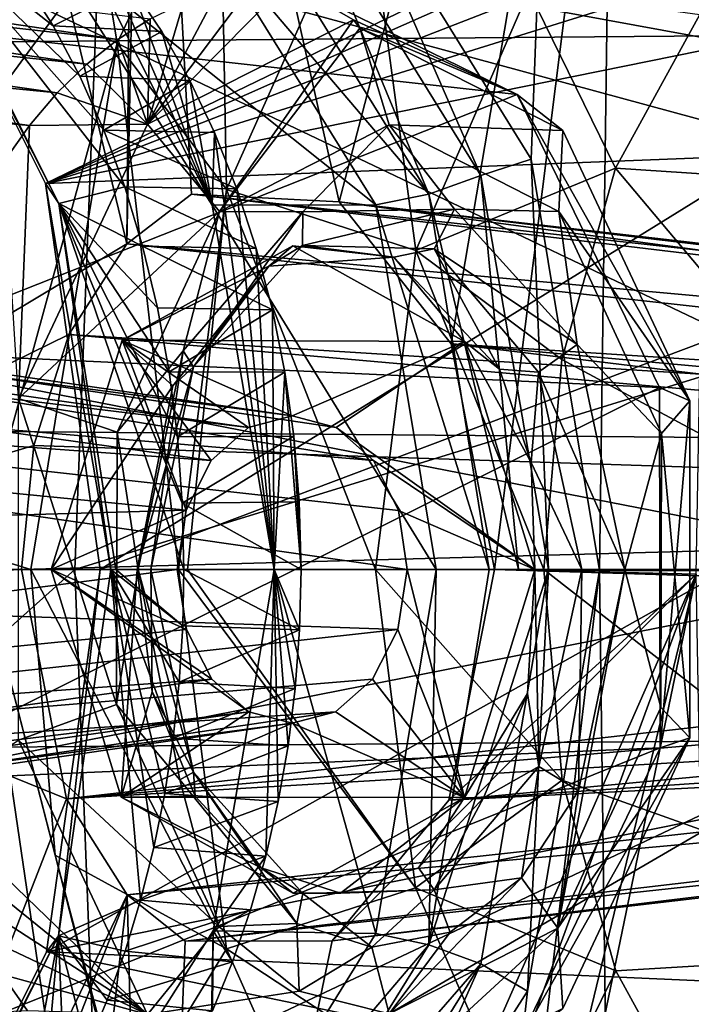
# Model space of a CAD drawing. Header units: metres. Extents: x -150 to 307, y -550 to 84.
# Tile 1031 of 1056: x 241.1 to 242.97, y -1.21 to 1.53. Entities that reach past the tile are written whole.
import ezdxf

# ---------------------------------------------------------------- set-up
doc = ezdxf.new("R2010")
doc.units = ezdxf.units.M
doc.layers.add('solid_26006363', color=7, linetype='CONTINUOUS')

msp = doc.modelspace()

# ---------------------------------------------------------------- linework, layer by layer
at = {"layer": 'solid_26006363'}
for points in [[(229.17627, 9.082661, 939.973816), (245.857986, 10.989752, 949.544861), (246.654556, 0, 950.254578)], [(242.525116, 1.140274, 918.46875), (241.98526, 2.013156, 917.808411), (242.845901, 9.634338, 919.145142)], [(242.715424, -0.003011, 918.702026), (242.525116, 1.140274, 918.46875), (242.845901, 9.634338, 919.145142)], [(243.8936, -0.00284, 920.188049), (242.715424, -0.003011, 918.702026), (242.845901, 9.634338, 919.145142)], [(243.8936, -0.00284, 920.188049), (242.845901, 9.634338, 919.145142), (244.113831, 9.174482, 920.712769)], [(229.17627, 9.082661, 939.973816), (246.654556, 0, 950.254578), (229.99118, 0.000344, 940.69989)], [(241.451904, 3.433295, 927.707947), (241.991821, 1.021286, 928.399475), (243.077316, 5.183672, 929.933411)], [(241.991821, 1.021286, 928.399475), (242.302948, 0.627132, 928.815979), (243.077316, 5.183672, 929.933411)], [(242.302948, 0.627132, 928.815979), (242.423004, 0, 928.977112), (243.077316, 5.183672, 929.933411)], [(242.423004, 0, 928.977112), (242.983261, -0.013152, 929.737183), (243.077316, 5.183672, 929.933411)], [(241.374619, 1.462342, 925.102051), (240.985474, 0.044687, 924.59082), (240.962799, 3.939103, 924.606018)], [(241.659683, 2.068475, 925.47998), (241.374619, 1.462342, 925.102051), (240.962799, 3.939103, 924.606018)], [(241.451904, 3.433295, 927.707947), (241.401611, 0.904545, 927.611633), (241.581299, 1.043185, 927.851257)], [(241.42244, 3.402595, 927.668396), (241.401611, 0.904545, 927.611633), (241.451904, 3.433295, 927.707947)], [(241.451904, 3.433295, 927.707947), (241.581299, 1.043185, 927.851257), (241.991821, 1.021286, 928.399475)], [(241.42244, 3.402595, 927.668396), (240.861908, 3.144732, 926.923035), (241.401611, 0.904545, 927.611633)], [(240.861908, 3.144732, 926.923035), (239.79715, -0.056105, 925.506165), (241.401611, 0.904545, 927.611633)], [(241.322906, 1.705597, 949.742065), (238.466934, 2.499867, 948.045959), (238.362244, -0.000021, 948.000122)], [(243.518784, 2.207097, 923.461182), (240.738708, 1.944228, 919.576538), (241.175018, 1.072313, 920.170288)], [(243.47435, 2.091587, 923.396667), (243.518784, 2.207097, 923.461182), (241.175018, 1.072313, 920.170288)], [(243.418655, 1.944252, 923.315918), (243.47435, 2.091587, 923.396667), (241.175018, 1.072313, 920.170288)], [(241.678726, 1.055938, 925.287659), (241.374619, 1.462342, 925.102051), (241.659683, 2.068475, 925.47998)], [(242.064499, 1.923281, 925.827698), (241.678726, 1.055938, 925.287659), (241.659683, 2.068475, 925.47998)], [(242.385452, 1.095353, 918.372803), (241.883041, 1.905965, 917.744141), (241.98526, 2.013156, 917.808411)], [(242.385452, 1.095353, 918.372803), (241.98526, 2.013156, 917.808411), (242.525116, 1.140274, 918.46875)], [(51.326496, 1.972128, 672.819702), (286.751587, 0, -98.190849), (51.055336, 0, 672.736816)], [(51.326496, 1.972128, 672.819702), (287.022736, 1.972128, -98.107941), (286.751587, 0, -98.190849)], [(64.172447, 1.972128, 676.747131), (64.443604, 0, 676.830017), (299.873505, 1.954857, -94.17907)], [(240.305222, 1.972128, -251.243607), (237.419113, 0, -253.167572), (244.442719, 0, -247.375839)], [(240.305222, 1.972128, -251.243607), (244.442719, 0, -247.375839), (251.083588, 0, -241.148941)], [(240.305222, 1.972128, -251.243607), (251.083588, 0, -241.148941), (252.829651, 1.972128, -239.78096)], [(64.443604, 0, 676.830017), (300.139832, 0, -94.097641), (299.873505, 1.954857, -94.17907)], [(233.68869, 1.954857, -272.505981), (243.701553, 0, -265.97229), (227.565887, 0, -276.501038)], [(233.68869, 1.954857, -272.505981), (248.774567, 1.954857, -261.676666), (243.701553, 0, -265.97229)], [(241.212112, 1.016648, 919.843323), (241.175018, 1.072313, 920.170288), (240.738708, 1.944228, 919.576538)], [(240.81398, 1.810839, 919.295715), (241.212112, 1.016648, 919.843323), (240.738708, 1.944228, 919.576538)], [(243.351395, 1.752744, 923.218445), (243.418655, 1.944252, 923.315918), (241.175018, 1.072313, 920.170288)], [(242.204193, 0.886059, 925.325989), (241.678726, 1.055938, 925.287659), (242.064499, 1.923281, 925.827698)], [(242.204193, 0.886059, 925.325989), (242.064499, 1.923281, 925.827698), (242.518463, 1.608229, 925.794678)], [(241.765594, 1.810033, 917.769836), (241.883041, 1.905965, 917.744141), (242.240891, 1.042903, 918.375122)], [(242.240891, 1.042903, 918.375122), (241.883041, 1.905965, 917.744141), (242.385452, 1.095353, 918.372803)], [(241.226395, 1.834785, 918.458191), (241.168533, 1.752032, 918.385925), (241.638107, 1.012098, 918.960632)], [(241.323837, 1.733042, 918.577332), (241.226395, 1.834785, 918.458191), (241.638107, 1.012098, 918.960632)], [(238.957504, 1.745699, 918.053101), (239.061722, 1.815893, 918.180237), (241.37616, 1.473428, 915.544189)], [(239.061722, 1.815893, 918.180237), (241.466064, 1.53041, 915.645386), (241.37616, 1.473428, 915.544189)], [(240.81398, 1.810839, 919.295715), (241.114975, 1.639615, 919.016541), (241.196579, 1.510636, 919.132385)], [(240.81398, 1.810839, 919.295715), (241.196579, 1.510636, 919.132385), (241.270844, 1.370756, 919.237915)], [(240.81398, 1.810839, 919.295715), (241.270844, 1.370756, 919.237915), (241.337265, 1.221172, 919.332458)], [(240.81398, 1.810839, 919.295715), (241.337265, 1.221172, 919.332458), (241.395462, 1.063351, 919.415283)], [(240.81398, 1.810839, 919.295715), (241.395462, 1.063351, 919.415283), (241.212112, 1.016648, 919.843323)], [(244.22966, 0.915366, 951.345947), (244.411346, 1.82926, 951.432861), (241.322906, 1.705597, 949.742065)], [(241.765594, 1.810033, 917.769836), (242.240891, 1.042903, 918.375122), (241.626617, 1.766159, 917.872864)], [(241.168533, 1.752032, 918.385925), (241.626617, 1.766159, 917.872864), (242.092926, 1.013309, 918.470398)], [(241.638107, 1.012098, 918.960632), (241.168533, 1.752032, 918.385925), (242.092926, 1.013309, 918.470398)], [(243.273407, 1.498076, 923.105286), (243.351395, 1.752744, 923.218445), (241.175018, 1.072313, 920.170288)], [(242.240891, 1.042903, 918.375122), (242.092926, 1.013309, 918.470398), (241.626617, 1.766159, 917.872864)], [(238.857513, 1.660904, 917.931213), (238.957504, 1.745699, 918.053101), (241.290039, 1.404873, 915.447388)], [(238.957504, 1.745699, 918.053101), (241.37616, 1.473428, 915.544189), (241.290039, 1.404873, 915.447388)], [(241.41423, 1.620155, 918.687927), (241.323837, 1.733042, 918.577332), (241.638107, 1.012098, 918.960632)], [(241.322906, 1.705597, 949.742065), (238.362244, -0.000021, 948.000122), (240.07283, -0.000017, 949.026123)], [(241.322906, 1.705597, 949.742065), (240.07283, -0.000017, 949.026123), (241.256699, -0.000015, 949.713501)], [(244.22966, 0.915366, 951.345947), (241.322906, 1.705597, 949.742065), (241.256699, -0.000015, 949.713501)], [(238.762878, 1.56259, 917.815979), (238.857513, 1.660904, 917.931213), (241.20816, 1.32504, 915.355286)], [(238.857513, 1.660904, 917.931213), (241.290039, 1.404873, 915.447388), (241.20816, 1.32504, 915.355286)], [(242.486328, 1.320333, 916.794739), (241.848557, 1.632109, 916.075867), (240.233047, 1.570291, 919.612183)], [(241.196579, 1.510636, 919.132385), (241.114975, 1.639615, 919.016541), (241.41423, 1.620155, 918.687927)], [(241.196579, 1.510636, 919.132385), (241.41423, 1.620155, 918.687927), (241.498718, 1.494957, 918.791382)], [(241.498718, 1.494957, 918.791382), (241.41423, 1.620155, 918.687927), (241.638107, 1.012098, 918.960632)], [(241.458481, 1.237443, 915.229248), (241.751068, 1.62605, 915.966309), (241.848557, 1.632109, 916.075867)], [(242.030884, 1.527505, 915.925842), (241.458481, 1.237443, 915.229248), (241.848557, 1.632109, 916.075867)], [(241.458481, 1.237443, 915.229248), (241.654327, 1.607009, 915.857422), (241.751068, 1.62605, 915.966309)], [(242.486328, 1.320333, 916.794739), (242.030884, 1.527505, 915.925842), (241.848557, 1.632109, 916.075867)], [(241.458481, 1.237443, 915.229248), (241.559052, 1.575081, 915.750122), (241.654327, 1.607009, 915.857422)], [(242.204193, 0.886059, 925.325989), (242.518463, 1.608229, 925.794678), (242.759613, 1.115042, 925.251953)], [(242.518463, 1.608229, 925.794678), (242.994003, 1.54244, 925.609619), (242.759613, 1.115042, 925.251953)], [(238.674469, 1.451455, 917.708313), (238.762878, 1.56259, 917.815979), (241.130905, 1.234051, 915.268372)], [(238.762878, 1.56259, 917.815979), (241.20816, 1.32504, 915.355286), (241.130905, 1.234051, 915.268372)], [(242.486328, 1.320333, 916.794739), (240.233047, 1.570291, 919.612183), (240.682434, 0.606291, 920.163818)], [(241.458481, 1.237443, 915.229248), (241.466064, 1.53041, 915.645386), (241.559052, 1.575081, 915.750122)], [(242.759613, 1.115042, 925.251953), (242.994003, 1.54244, 925.609619), (243.901184, 1.040309, 924.287354)], [(241.270844, 1.370756, 919.237915), (241.196579, 1.510636, 919.132385), (241.498718, 1.494957, 918.791382)], [(241.458481, 1.237443, 915.229248), (241.37616, 1.473428, 915.544189), (241.466064, 1.53041, 915.645386)], [(242.030884, 1.527505, 915.925842), (241.659088, 0.994894, 915.272339), (241.458481, 1.237443, 915.229248)], [(242.048798, 1.504244, 915.911072), (241.659088, 0.994894, 915.272339), (242.030884, 1.527505, 915.925842)], [(242.486328, 1.320333, 916.794739), (242.048798, 1.504244, 915.911072), (242.030884, 1.527505, 915.925842)], [(243.188782, 1.151787, 922.982422), (243.273407, 1.498076, 923.105286), (241.175018, 1.072313, 920.170288)], [(241.270844, 1.370756, 919.237915), (241.498718, 1.494957, 918.791382), (241.576096, 1.359142, 918.886108)], [(241.576096, 1.359142, 918.886108), (241.498718, 1.494957, 918.791382), (241.638107, 1.012098, 918.960632)], [(242.048798, 1.504244, 915.911072), (242.130219, 1.235644, 915.844177), (241.659088, 0.994894, 915.272339)], [(242.613388, 1.220395, 916.598022), (242.130219, 1.235644, 915.844177), (242.048798, 1.504244, 915.911072)], [(242.613388, 1.220395, 916.598022), (242.048798, 1.504244, 915.911072), (242.486328, 1.320333, 916.794739)], [(238.674469, 1.451455, 917.708313), (241.130905, 1.234051, 915.268372), (241.059113, 1.132644, 915.187805)], [(241.374619, 1.462342, 925.102051), (241.134857, -0.000001, 924.784424), (240.985474, 0.044687, 924.59082)], [(241.545242, 0, 925.098206), (241.134857, -0.000001, 924.784424), (241.374619, 1.462342, 925.102051)], [(241.458481, 1.237443, 915.229248), (241.290039, 1.404873, 915.447388), (241.37616, 1.473428, 915.544189)], [(241.678726, 1.055938, 925.287659), (241.545242, 0, 925.098206), (241.374619, 1.462342, 925.102051)], [(241.458481, 1.237443, 915.229248), (241.20816, 1.32504, 915.355286), (241.290039, 1.404873, 915.447388)], [(241.337265, 1.221172, 919.332458), (241.270844, 1.370756, 919.237915), (241.576096, 1.359142, 918.886108)], [(241.337265, 1.221172, 919.332458), (241.576096, 1.359142, 918.886108), (241.645187, 1.214309, 918.970764)], [(241.645187, 1.214309, 918.970764), (241.576096, 1.359142, 918.886108), (241.638107, 1.012098, 918.960632)], [(242.881927, 0.505389, 917.241333), (242.486328, 1.320333, 916.794739), (240.682434, 0.606291, 920.163818)], [(241.458481, 1.237443, 915.229248), (241.130905, 1.234051, 915.268372), (241.20816, 1.32504, 915.355286)], [(242.965805, 0.468556, 917.027405), (242.486328, 1.320333, 916.794739), (242.881927, 0.505389, 917.241333)], [(242.965805, 0.468556, 917.027405), (242.613388, 1.220395, 916.598022), (242.486328, 1.320333, 916.794739)], [(241.100327, 0.474639, 914.795227), (241.059113, 1.132644, 915.187805), (241.130905, 1.234051, 915.268372)], [(241.458481, 1.237443, 915.229248), (241.659088, 0.994894, 915.272339), (241.100327, 0.474639, 914.795227)], [(241.458481, 1.237443, 915.229248), (241.100327, 0.474639, 914.795227), (241.130905, 1.234051, 915.268372)], [(241.890244, 0.993624, 915.551514), (241.659088, 0.994894, 915.272339), (242.130219, 1.235644, 915.844177)], [(242.312057, 1.001331, 916.063721), (241.890244, 0.993624, 915.551514), (242.130219, 1.235644, 915.844177)], [(242.312057, 1.001331, 916.063721), (242.130219, 1.235644, 915.844177), (242.601776, 0.994781, 916.417542)], [(242.613388, 1.220395, 916.598022), (242.601776, 0.994781, 916.417542), (242.130219, 1.235644, 915.844177)], [(241.337265, 1.221172, 919.332458), (241.645187, 1.214309, 918.970764), (241.707047, 1.058099, 919.046631)], [(241.395462, 1.063351, 919.415283), (241.337265, 1.221172, 919.332458), (241.707047, 1.058099, 919.046631)], [(241.645187, 1.214309, 918.970764), (241.638107, 1.012098, 918.960632), (241.811234, -0.000002, 919.172913)], [(241.707047, 1.058099, 919.046631), (241.645187, 1.214309, 918.970764), (241.811234, -0.000002, 919.172913)], [(242.965805, 0.468556, 917.027405), (242.601776, 0.994781, 916.417542), (242.613388, 1.220395, 916.598022)], [(241.739075, 0.394604, 915.949707), (236.319458, 1.159171, 921.137085), (236.184906, 1.066337, 920.97229)], [(241.861053, 0.426948, 916.05835), (236.803543, 1.160502, 921.729919), (236.319458, 1.159171, 921.137085)], [(241.739075, 0.394604, 915.949707), (241.861053, 0.426948, 916.05835), (236.319458, 1.159171, 921.137085)], [(242.086639, 0.30231, 916.259338), (237.190872, 0.716634, 922.205444), (236.803543, 1.160502, 921.729919)], [(241.983032, 0.394581, 916.167053), (242.086639, 0.30231, 916.259338), (236.803543, 1.160502, 921.729919)], [(241.861053, 0.426948, 916.05835), (241.983032, 0.394581, 916.167053), (236.803543, 1.160502, 921.729919)], [(243.188782, 1.151787, 922.982422), (241.175018, 1.072313, 920.170288), (241.326965, 0, 920.375916)], [(243.110168, 0.67237, 922.868164), (243.188782, 1.151787, 922.982422), (241.326965, 0, 920.375916)], [(242.385452, 1.095353, 918.372803), (242.525116, 1.140274, 918.46875), (242.573441, 0.000019, 918.603943)], [(242.573441, 0.000019, 918.603943), (242.525116, 1.140274, 918.46875), (242.715424, -0.003011, 918.702026)], [(242.204193, 0.886059, 925.325989), (242.759613, 1.115042, 925.251953), (242.610718, 0.583092, 925.025146)], [(242.240891, 1.042903, 918.375122), (242.385452, 1.095353, 918.372803), (242.490311, 0.000023, 918.589478)], [(242.385452, 1.095353, 918.372803), (242.573441, 0.000019, 918.603943), (242.490311, 0.000023, 918.589478)], [(242.610718, 0.583092, 925.025146), (242.759613, 1.115042, 925.251953), (243.697296, 0, 924.01709)], [(242.759613, 1.115042, 925.251953), (243.901184, 1.040309, 924.287354), (243.697296, 0, 924.01709)], [(241.356415, -0.000001, 920.043823), (241.326965, 0, 920.375916), (241.175018, 1.072313, 920.170288)], [(241.212112, 1.016648, 919.843323), (241.356415, -0.000001, 920.043823), (241.175018, 1.072313, 920.170288)], [(241.635452, 0.302349, 915.857361), (236.184906, 1.066337, 920.97229), (235.934464, 0.717813, 920.66626)], [(241.635452, 0.302349, 915.857361), (241.739075, 0.394604, 915.949707), (236.184906, 1.066337, 920.97229)], [(241.212112, 1.016648, 919.843323), (241.395462, 1.063351, 919.415283), (241.445206, 0.898286, 919.486145)], [(241.395462, 1.063351, 919.415283), (241.707047, 1.058099, 919.046631), (241.761246, 0.892294, 919.113037)], [(241.445206, 0.898286, 919.486145), (241.395462, 1.063351, 919.415283), (241.761246, 0.892294, 919.113037)], [(247.022873, 0.391745, 922.706543), (241.581299, 1.043185, 927.851257), (241.401611, 0.904545, 927.611633)], [(241.678726, 1.055938, 925.287659), (241.570145, 0, 925.108093), (241.545242, 0, 925.098206)], [(241.678726, 1.055938, 925.287659), (242.092697, 0, 925.160034), (241.570145, 0, 925.108093)], [(247.150192, 0.427581, 922.820007), (241.991821, 1.021286, 928.399475), (241.581299, 1.043185, 927.851257)], [(247.022873, 0.391745, 922.706543), (247.150192, 0.427581, 922.820007), (241.581299, 1.043185, 927.851257)], [(242.204193, 0.886059, 925.325989), (242.092697, 0, 925.160034), (241.678726, 1.055938, 925.287659)], [(241.761246, 0.892294, 919.113037), (241.707047, 1.058099, 919.046631), (241.811234, -0.000002, 919.172913)], [(242.240891, 1.042903, 918.375122), (242.408508, 0.000047, 918.598267), (242.092926, 1.013309, 918.470398)], [(242.240891, 1.042903, 918.375122), (242.490311, 0.000023, 918.589478), (242.408508, 0.000047, 918.598267)], [(241.212112, 1.016648, 919.843323), (241.371124, -0.000001, 919.993164), (241.356415, -0.000001, 920.043823)], [(241.212112, 1.016648, 919.843323), (241.560059, 0, 919.65155), (241.371124, -0.000001, 919.993164)], [(241.212112, 1.016648, 919.843323), (241.555573, 0.184345, 919.644531), (241.560059, 0, 919.65155)], [(241.212112, 1.016648, 919.843323), (241.445206, 0.898286, 919.486145), (241.486328, 0.726725, 919.5448)], [(241.212112, 1.016648, 919.843323), (241.486328, 0.726725, 919.5448), (241.5186, 0.549533, 919.591003)], [(241.212112, 1.016648, 919.843323), (241.5186, 0.549533, 919.591003), (241.541733, 0.36818, 919.624329)], [(241.212112, 1.016648, 919.843323), (241.541733, 0.36818, 919.624329), (241.555573, 0.184345, 919.644531)], [(241.638107, 1.012098, 918.960632), (242.092926, 1.013309, 918.470398), (242.26062, -0.000002, 918.685913)], [(247.380341, 0.299632, 923.025085), (242.302948, 0.627132, 928.815979), (241.991821, 1.021286, 928.399475)], [(247.277359, 0.39403, 922.933289), (247.380341, 0.299632, 923.025085), (241.991821, 1.021286, 928.399475)], [(247.150192, 0.427581, 922.820007), (247.277359, 0.39403, 922.933289), (241.991821, 1.021286, 928.399475)], [(242.092926, 1.013309, 918.470398), (242.408508, 0.000047, 918.598267), (242.26062, -0.000002, 918.685913)], [(241.100327, 0.474639, 914.795227), (241.659088, 0.994894, 915.272339), (241.374054, 0.381823, 914.926819)], [(241.5578, 0.607757, 915.148376), (241.374054, 0.381823, 914.926819), (241.659088, 0.994894, 915.272339)], [(241.890244, 0.993624, 915.551514), (241.5578, 0.607757, 915.148376), (241.659088, 0.994894, 915.272339)], [(241.586258, 0.563185, 915.236145), (241.5578, 0.607757, 915.148376), (241.890244, 0.993624, 915.551514)], [(241.889832, 0.90053, 915.616272), (241.586258, 0.563185, 915.236145), (241.890244, 0.993624, 915.551514)], [(241.638107, 1.012098, 918.960632), (242.26062, -0.000002, 918.685913), (241.811234, -0.000002, 919.172913)], [(241.889832, 0.90053, 915.616272), (241.890244, 0.993624, 915.551514), (242.312057, 1.001331, 916.063721)], [(242.255066, 0.891306, 916.075867), (241.889832, 0.90053, 915.616272), (242.312057, 1.001331, 916.063721)], [(242.255066, 0.891306, 916.075867), (242.312057, 1.001331, 916.063721), (242.653, 0.625229, 916.478394)], [(242.653, 0.625229, 916.478394), (242.312057, 1.001331, 916.063721), (242.601776, 0.994781, 916.417542)], [(242.653, 0.625229, 916.478394), (242.601776, 0.994781, 916.417542), (242.886917, 0.377318, 916.764832)], [(242.965805, 0.468556, 917.027405), (242.886917, 0.377318, 916.764832), (242.601776, 0.994781, 916.417542)], [(239.79715, -0.056105, 925.506165), (241.240494, 0.652909, 927.396912), (241.401611, 0.904545, 927.611633)], [(246.921509, 0.296241, 922.616272), (241.401611, 0.904545, 927.611633), (241.240494, 0.652909, 927.396912)], [(244.22966, 0.915366, 951.345947), (241.256699, -0.000015, 949.713501), (244.252655, -0.000008, 951.360962)], [(246.921509, 0.296241, 922.616272), (247.022873, 0.391745, 922.706543), (241.401611, 0.904545, 927.611633)], [(241.38797, 0.636748, 915.636841), (241.863129, 0.899703, 916.060242), (242.340149, 0.633211, 916.485229)], [(241.795853, 0.842802, 915.660461), (241.863129, 0.899703, 916.060242), (241.38797, 0.636748, 915.636841)], [(241.445206, 0.898286, 919.486145), (241.761246, 0.892294, 919.113037), (241.806122, 0.721168, 919.168091)], [(241.486328, 0.726725, 919.5448), (241.445206, 0.898286, 919.486145), (241.806122, 0.721168, 919.168091)], [(241.795853, 0.842802, 915.660461), (241.586258, 0.563185, 915.236145), (241.889832, 0.90053, 915.616272)], [(241.806122, 0.721168, 919.168091), (241.761246, 0.892294, 919.113037), (241.811234, -0.000002, 919.172913)], [(242.143417, 0.867642, 916.104492), (241.795853, 0.842802, 915.660461), (241.889832, 0.90053, 915.616272)], [(242.143417, 0.867642, 916.104492), (241.863129, 0.899703, 916.060242), (241.795853, 0.842802, 915.660461)], [(242.143417, 0.867642, 916.104492), (242.340149, 0.633211, 916.485229), (241.863129, 0.899703, 916.060242)], [(242.143417, 0.867642, 916.104492), (241.889832, 0.90053, 915.616272), (242.255066, 0.891306, 916.075867)], [(242.204193, 0.886059, 925.325989), (242.560242, 0, 924.947754), (242.092697, 0, 925.160034)], [(242.436829, 0.556733, 916.478638), (242.143417, 0.867642, 916.104492), (242.255066, 0.891306, 916.075867)], [(242.204193, 0.886059, 925.325989), (242.610718, 0.583092, 925.025146), (242.560242, 0, 924.947754)], [(242.545792, 0.548385, 916.443787), (242.255066, 0.891306, 916.075867), (242.653, 0.625229, 916.478394)], [(242.436829, 0.556733, 916.478638), (242.255066, 0.891306, 916.075867), (242.545792, 0.548385, 916.443787)], [(242.436829, 0.556733, 916.478638), (242.340149, 0.633211, 916.485229), (242.143417, 0.867642, 916.104492)], [(241.795853, 0.842802, 915.660461), (241.38797, 0.636748, 915.636841), (241.529129, 0.509996, 915.319702)], [(241.795853, 0.842802, 915.660461), (241.529129, 0.509996, 915.319702), (241.586258, 0.563185, 915.236145)], [(241.566055, 0.164166, 915.795532), (235.934464, 0.717813, 920.66626), (235.785873, 0.000027, 920.484619)], [(241.566055, 0.164166, 915.795532), (241.635452, 0.302349, 915.857361), (235.934464, 0.717813, 920.66626)], [(242.180573, -0.000052, 916.343079), (237.338425, 0, 922.387024), (237.190872, 0.716634, 922.205444)], [(242.156021, 0.164106, 916.321167), (242.180573, -0.000052, 916.343079), (237.190872, 0.716634, 922.205444)], [(242.086639, 0.30231, 916.259338), (242.156021, 0.164106, 916.321167), (237.190872, 0.716634, 922.205444)], [(241.5186, 0.549533, 919.591003), (241.486328, 0.726725, 919.5448), (241.806122, 0.721168, 919.168091)], [(241.5186, 0.549533, 919.591003), (241.806122, 0.721168, 919.168091), (241.840454, 0.547834, 919.210205)], [(241.840454, 0.547834, 919.210205), (241.806122, 0.721168, 919.168091), (241.811234, -0.000002, 919.172913)], [(243.070541, 0.000001, 922.810486), (243.110168, 0.67237, 922.868164), (241.326965, 0, 920.375916)], [(239.79715, -0.056105, 925.506165), (241.142441, 0.344143, 927.266296), (241.240494, 0.652909, 927.396912)], [(246.856018, 0.155822, 922.557922), (241.240494, 0.652909, 927.396912), (241.142441, 0.344143, 927.266296)], [(241.190811, 0, 915.461182), (241.38797, 0.636748, 915.636841), (241.566055, 0.164166, 915.795532)], [(241.529129, 0.509996, 915.319702), (241.38797, 0.636748, 915.636841), (241.190811, 0, 915.461182)], [(246.856018, 0.155822, 922.557922), (246.921509, 0.296241, 922.616272), (241.240494, 0.652909, 927.396912)], [(241.38797, 0.636748, 915.636841), (241.861053, 0.426948, 916.05835), (241.739075, 0.394604, 915.949707)], [(241.38797, 0.636748, 915.636841), (242.340149, 0.633211, 916.485229), (241.861053, 0.426948, 916.05835)], [(241.38797, 0.636748, 915.636841), (241.739075, 0.394604, 915.949707), (241.635452, 0.302349, 915.857361)], [(241.38797, 0.636748, 915.636841), (241.635452, 0.302349, 915.857361), (241.566055, 0.164166, 915.795532)], [(242.340149, 0.633211, 916.485229), (241.983032, 0.394581, 916.167053), (241.861053, 0.426948, 916.05835)], [(242.340149, 0.633211, 916.485229), (242.53537, 0, 916.65918), (241.983032, 0.394581, 916.167053)], [(242.525543, 0.29667, 916.593384), (242.53537, 0, 916.65918), (242.340149, 0.633211, 916.485229)], [(242.525543, 0.29667, 916.593384), (242.340149, 0.633211, 916.485229), (242.436829, 0.556733, 916.478638)], [(242.881927, 0.505389, 917.241333), (240.682434, 0.606291, 920.163818), (240.685989, -0.590492, 920.168152)], [(241.5578, 0.607757, 915.148376), (241.433075, 0, 914.997253), (241.374054, 0.381823, 914.926819)], [(241.5578, 0.607757, 915.148376), (241.467728, 0, 915.097778), (241.433075, 0, 914.997253)], [(241.586258, 0.563185, 915.236145), (241.467728, 0, 915.097778), (241.5578, 0.607757, 915.148376)], [(247.472183, 0, 923.106873), (242.423004, 0, 928.977112), (242.302948, 0.627132, 928.815979)], [(247.447739, 0.15742, 923.085144), (247.472183, 0, 923.106873), (242.302948, 0.627132, 928.815979)], [(247.380341, 0.299632, 923.025085), (247.447739, 0.15742, 923.085144), (242.302948, 0.627132, 928.815979)], [(242.545792, 0.548385, 916.443787), (242.653, 0.625229, 916.478394), (242.784988, 0, 916.639099)], [(242.653, 0.625229, 916.478394), (242.886917, 0.377318, 916.764832), (242.784988, 0, 916.639099)], [(242.560242, 0, 924.947754), (242.610718, 0.583092, 925.025146), (243.697296, 0, 924.01709)], [(241.586258, 0.563185, 915.236145), (241.429794, 0, 915.192993), (241.467728, 0, 915.097778)], [(241.529129, 0.509996, 915.319702), (241.429794, 0, 915.192993), (241.586258, 0.563185, 915.236145)], [(241.541733, 0.36818, 919.624329), (241.5186, 0.549533, 919.591003), (241.840454, 0.547834, 919.210205)], [(241.541733, 0.36818, 919.624329), (241.840454, 0.547834, 919.210205), (241.865097, 0.370146, 919.240479)], [(241.88588, -0.000001, 919.265991), (241.840454, 0.547834, 919.210205), (241.811234, -0.000002, 919.172913)], [(241.88588, -0.000001, 919.265991), (241.865097, 0.370146, 919.240479), (241.840454, 0.547834, 919.210205)], [(242.525543, 0.29667, 916.593384), (242.436829, 0.556733, 916.478638), (242.545792, 0.548385, 916.443787)], [(242.525543, 0.29667, 916.593384), (242.545792, 0.548385, 916.443787), (242.666306, 0, 916.583862)], [(242.545792, 0.548385, 916.443787), (242.784988, 0, 916.639099), (242.666306, 0, 916.583862)], [(242.883575, -0.496232, 917.244263), (242.881927, 0.505389, 917.241333), (240.685989, -0.590492, 920.168152)], [(241.529129, 0.509996, 915.319702), (241.190811, 0, 915.461182), (241.429794, 0, 915.192993)], [(242.965805, 0.468556, 917.027405), (242.881927, 0.505389, 917.241333), (242.883575, -0.496232, 917.244263)], [(241.100327, 0.474639, 914.795227), (241.372787, -0.375609, 914.925293), (241.100128, -0.474553, 914.794983)], [(241.100327, 0.474639, 914.795227), (241.374054, 0.381823, 914.926819), (241.372787, -0.375609, 914.925293)], [(242.966019, -0.467928, 917.02771), (242.965805, 0.468556, 917.027405), (242.883575, -0.496232, 917.244263)], [(242.966019, -0.467928, 917.02771), (242.886917, 0.377318, 916.764832), (242.965805, 0.468556, 917.027405)], [(242.53537, 0, 916.65918), (242.086639, 0.30231, 916.259338), (241.983032, 0.394581, 916.167053)], [(241.372787, -0.375609, 914.925293), (241.374054, 0.381823, 914.926819), (241.433075, 0, 914.997253)], [(241.555573, 0.184345, 919.644531), (241.541733, 0.36818, 919.624329), (241.865097, 0.370146, 919.240479)], [(241.555573, 0.184345, 919.644531), (241.865097, 0.370146, 919.240479), (241.880234, 0.187587, 919.259033)], [(241.88588, -0.000001, 919.265991), (241.880234, 0.187587, 919.259033), (241.865097, 0.370146, 919.240479)], [(242.886917, 0.377318, 916.764832), (242.885727, -0.383499, 916.763367), (242.784988, 0, 916.639099)], [(242.966019, -0.467928, 917.02771), (242.885727, -0.383499, 916.763367), (242.886917, 0.377318, 916.764832)], [(239.79715, -0.056105, 925.506165), (241.108612, 0, 927.221191), (241.142441, 0.344143, 927.266296)], [(246.856018, 0.155822, 922.557922), (241.142441, 0.344143, 927.266296), (241.108612, 0, 927.221191)], [(242.53537, 0, 916.65918), (242.156021, 0.164106, 916.321167), (242.086639, 0.30231, 916.259338)], [(242.525543, 0.29667, 916.593384), (242.666306, 0, 916.583862), (242.53537, 0, 916.65918)], [(241.555573, 0.184345, 919.644531), (241.880234, 0.187587, 919.259033), (241.88588, -0.000001, 919.265991)], [(241.555573, 0.184345, 919.644531), (241.88588, -0.000001, 919.265991), (241.560059, 0, 919.65155)], [(241.541489, -0.000052, 915.773621), (241.566055, 0.164166, 915.795532), (235.785873, 0.000027, 920.484619)], [(246.832062, 0, 922.53656), (246.856018, 0.155822, 922.557922), (241.108612, 0, 927.221191)], [(241.190811, 0, 915.461182), (241.566055, 0.164166, 915.795532), (241.541489, -0.000052, 915.773621)], [(242.53537, 0, 916.65918), (242.180573, -0.000052, 916.343079), (242.156021, 0.164106, 916.321167)], [(241.472763, -3.271631, 925.253967), (240.991013, -3.874468, 924.640808), (240.985474, 0.044687, 924.59082)], [(241.202118, -0.794199, 924.873474), (240.985474, 0.044687, 924.59082), (241.134857, -0.000001, 924.784424)], [(241.807877, -3.148467, 925.689514), (241.472763, -3.271631, 925.253967), (240.985474, 0.044687, 924.59082)], [(241.202118, -0.794199, 924.873474), (241.807877, -3.148467, 925.689514), (240.985474, 0.044687, 924.59082)], [(229.176407, -9.081716, 939.973938), (229.99118, 0.000344, 940.69989), (245.823288, -11.224192, 949.513977)], [(229.99118, 0.000344, 940.69989), (246.654556, 0, 950.254578), (245.823288, -11.224192, 949.513977)], [(241.541489, -0.000052, 915.773621), (235.785873, 0.000027, 920.484619), (235.936386, -0.721932, 920.668579)], [(242.154831, -0.167427, 916.320129), (237.192017, -0.714105, 922.206909), (237.338425, 0, 922.387024)], [(242.154831, -0.167427, 916.320129), (237.338425, 0, 922.387024), (242.180573, -0.000052, 916.343079)], [(239.79715, -0.056105, 925.506165), (241.233612, -0.637433, 927.387695), (241.108612, 0, 927.221191)], [(246.832062, 0, 922.53656), (241.108612, 0, 927.221191), (241.233612, -0.637433, 927.387695)], [(243.070541, 0.000001, 922.810486), (241.326965, 0, 920.375916), (241.177765, -1.063043, 920.174011)], [(243.110275, -0.672447, 922.868286), (243.070541, 0.000001, 922.810486), (241.177765, -1.063043, 920.174011)], [(241.56723, -0.167427, 915.79657), (241.190811, 0, 915.461182), (241.541489, -0.000052, 915.773621)], [(241.74086, -0.395659, 915.951294), (241.385483, -0.633254, 915.634644), (241.190811, 0, 915.461182)], [(241.429794, 0, 915.192993), (241.190811, 0, 915.461182), (241.385483, -0.633254, 915.634644)], [(241.637726, -0.305224, 915.859375), (241.74086, -0.395659, 915.951294), (241.190811, 0, 915.461182)], [(241.56723, -0.167427, 915.79657), (241.637726, -0.305224, 915.859375), (241.190811, 0, 915.461182)], [(246.856506, -0.15742, 922.55835), (246.832062, 0, 922.53656), (241.233612, -0.637433, 927.387695)], [(241.372787, -0.375609, 914.925293), (241.433075, 0, 914.997253), (241.548782, -0.58465, 915.137451)], [(241.471863, -0.34077, 915.246521), (241.429794, 0, 915.192993), (241.385483, -0.633254, 915.634644)], [(241.467728, 0, 915.097778), (241.429794, 0, 915.192993), (241.471863, -0.34077, 915.246521)], [(241.586472, -0.563645, 915.236389), (241.548782, -0.58465, 915.137451), (241.433075, 0, 914.997253)], [(241.467728, 0, 915.097778), (241.586472, -0.563645, 915.236389), (241.433075, 0, 914.997253)], [(241.467728, 0, 915.097778), (241.471863, -0.34077, 915.246521), (241.586472, -0.563645, 915.236389)], [(242.092697, 0, 925.160034), (242.560242, 0, 924.947754), (242.611206, -0.585844, 925.02594)], [(242.339676, -0.633768, 916.484802), (242.180573, -0.000052, 916.343079), (242.53537, 0, 916.65918)], [(242.240509, -1.043677, 918.374695), (242.408508, 0.000047, 918.598267), (242.573441, 0.000019, 918.603943)], [(242.26062, -0.000002, 918.685913), (242.408508, 0.000047, 918.598267), (242.240509, -1.043677, 918.374695)], [(242.240509, -1.043677, 918.374695), (242.573441, 0.000019, 918.603943), (242.384918, -1.096615, 918.372131)], [(242.423004, 0, 928.977112), (242.296524, -0.641916, 928.807434), (242.983261, -0.013152, 929.737183)], [(247.448227, -0.155822, 923.085571), (242.296524, -0.641916, 928.807434), (242.423004, 0, 928.977112)], [(242.514908, -0.345179, 916.577454), (242.339676, -0.633768, 916.484802), (242.53537, 0, 916.65918)], [(242.384918, -1.096615, 918.372131), (242.573441, 0.000019, 918.603943), (242.514572, -1.172442, 918.455811)], [(242.408508, 0.000047, 918.598267), (242.490311, 0.000023, 918.589478), (242.573441, 0.000019, 918.603943)], [(247.448227, -0.155822, 923.085571), (242.423004, 0, 928.977112), (247.472183, 0, 923.106873)], [(242.573441, 0.000019, 918.603943), (242.715424, -0.003011, 918.702026), (242.514572, -1.172442, 918.455811)], [(242.546005, -0.54791, 916.444031), (242.514908, -0.345179, 916.577454), (242.53537, 0, 916.65918)], [(242.546005, -0.54791, 916.444031), (242.53537, 0, 916.65918), (242.666306, 0, 916.583862)], [(242.546005, -0.54791, 916.444031), (242.666306, 0, 916.583862), (242.65654, -0.615701, 916.482727)], [(242.560242, 0, 924.947754), (243.697296, 0, 924.01709), (243.904266, -1.047302, 924.291443)], [(242.611206, -0.585844, 925.02594), (242.560242, 0, 924.947754), (243.904266, -1.047302, 924.291443)], [(242.59906, -0.997748, 916.414246), (242.65654, -0.615701, 916.482727), (242.784988, 0, 916.639099)], [(242.885727, -0.383499, 916.763367), (242.59906, -0.997748, 916.414246), (242.784988, 0, 916.639099)], [(242.666306, 0, 916.583862), (242.784988, 0, 916.639099), (242.65654, -0.615701, 916.482727)], [(51.055336, 0, 672.736816), (286.751587, 0, -98.190849), (287.017914, -1.954857, -98.109421)], [(51.326496, -1.972128, 672.819702), (51.055336, 0, 672.736816), (287.017914, -1.954857, -98.109421)], [(64.172447, -1.972128, 676.747131), (299.868683, -1.972128, -94.180542), (300.139832, 0, -94.097641)], [(64.443604, 0, 676.830017), (64.172447, -1.972128, 676.747131), (300.139832, 0, -94.097641)], [(227.565887, 0, -276.501038), (243.701553, 0, -265.97229), (233.685989, -1.972128, -272.501709)], [(243.701553, 0, -265.97229), (248.771378, -1.972128, -261.67276), (233.685989, -1.972128, -272.501709)], [(241.56723, -0.167427, 915.79657), (241.541489, -0.000052, 915.773621), (235.936386, -0.721932, 920.668579)], [(240.302048, -1.954857, -251.2397), (244.442719, 0, -247.375839), (237.419113, 0, -253.167572)], [(241.256699, -0.000015, 949.713501), (240.07283, -0.000017, 949.026123), (238.466858, -2.499339, 948.045898)], [(241.322845, -1.705109, 949.742065), (241.256699, -0.000015, 949.713501), (238.466858, -2.499339, 948.045898)], [(240.302048, -1.954857, -251.2397), (252.826035, -1.954857, -239.777435), (244.442719, 0, -247.375839)], [(241.545242, 0, 925.098206), (241.67836, -1.05452, 925.287109), (241.134857, -0.000001, 924.784424)], [(241.67836, -1.05452, 925.287109), (241.202118, -0.794199, 924.873474), (241.134857, -0.000001, 924.784424)], [(241.211487, -1.018786, 919.842468), (241.177765, -1.063043, 920.174011), (241.326965, 0, 920.375916)], [(241.356415, -0.000001, 920.043823), (241.211487, -1.018786, 919.842468), (241.326965, 0, 920.375916)], [(241.439484, -0.919514, 919.477844), (241.211487, -1.018786, 919.842468), (241.356415, -0.000001, 920.043823)], [(244.252655, -0.000008, 951.360962), (241.256699, -0.000015, 949.713501), (241.322845, -1.705109, 949.742065)], [(244.230057, -0.918434, 951.34613), (244.252655, -0.000008, 951.360962), (241.322845, -1.705109, 949.742065)], [(241.476242, -0.773312, 919.530273), (241.439484, -0.919514, 919.477844), (241.356415, -0.000001, 920.043823)], [(241.506485, -0.622907, 919.573547), (241.476242, -0.773312, 919.530273), (241.356415, -0.000001, 920.043823)], [(241.530029, -0.469172, 919.607361), (241.506485, -0.622907, 919.573547), (241.356415, -0.000001, 920.043823)], [(241.546829, -0.313339, 919.631653), (241.530029, -0.469172, 919.607361), (241.356415, -0.000001, 920.043823)], [(241.556839, -0.156568, 919.646423), (241.546829, -0.313339, 919.631653), (241.356415, -0.000001, 920.043823)], [(241.371124, -0.000001, 919.993164), (241.556839, -0.156568, 919.646423), (241.356415, -0.000001, 920.043823)], [(241.371124, -0.000001, 919.993164), (241.560059, 0, 919.65155), (241.556839, -0.156568, 919.646423)], [(241.467697, -3.450582, 927.728882), (241.636673, -3.687852, 927.958435), (242.983261, -0.013152, 929.737183)], [(241.972122, -1.03259, 928.373169), (241.467697, -3.450582, 927.728882), (242.983261, -0.013152, 929.737183)], [(241.54071, -9.947648, 917.559265), (242.715424, -0.003011, 918.702026), (242.841431, -9.637874, 919.139832)], [(242.514572, -1.172442, 918.455811), (242.715424, -0.003011, 918.702026), (241.54071, -9.947648, 917.559265)], [(242.203888, -0.884875, 925.3255), (241.67836, -1.05452, 925.287109), (241.545242, 0, 925.098206)], [(241.570145, 0, 925.108093), (242.203888, -0.884875, 925.3255), (241.545242, 0, 925.098206)], [(241.880997, -0.167846, 919.259949), (241.556839, -0.156568, 919.646423), (241.560059, 0, 919.65155)], [(241.880997, -0.167846, 919.259949), (241.560059, 0, 919.65155), (241.88588, -0.000001, 919.265991)], [(241.570145, 0, 925.108093), (242.092697, 0, 925.160034), (242.203888, -0.884875, 925.3255)], [(241.636673, -3.687852, 927.958435), (241.897842, -4.503172, 928.32428), (242.983261, -0.013152, 929.737183)], [(241.641098, -1.004943, 918.964294), (241.811234, -0.000002, 919.172913), (242.093124, -1.012457, 918.470703)], [(241.787704, -0.797132, 919.145508), (241.811234, -0.000002, 919.172913), (241.641098, -1.004943, 918.964294)], [(241.787704, -0.797132, 919.145508), (241.822388, -0.64536, 919.188049), (241.811234, -0.000002, 919.172913)], [(241.880997, -0.167846, 919.259949), (241.88588, -0.000001, 919.265991), (241.811234, -0.000002, 919.172913)], [(241.811234, -0.000002, 919.172913), (242.26062, -0.000002, 918.685913), (242.093124, -1.012457, 918.470703)], [(241.868805, -0.331281, 919.244995), (241.880997, -0.167846, 919.259949), (241.811234, -0.000002, 919.172913)], [(241.849274, -0.490419, 919.221008), (241.868805, -0.331281, 919.244995), (241.811234, -0.000002, 919.172913)], [(241.822388, -0.64536, 919.188049), (241.849274, -0.490419, 919.221008), (241.811234, -0.000002, 919.172913)], [(241.879532, -5.347268, 928.322083), (243.078278, -5.209975, 929.935425), (242.983261, -0.013152, 929.737183)], [(241.897842, -4.503172, 928.32428), (241.879532, -5.347268, 928.322083), (242.983261, -0.013152, 929.737183)], [(242.296524, -0.641916, 928.807434), (241.972122, -1.03259, 928.373169), (242.983261, -0.013152, 929.737183)], [(242.092697, 0, 925.160034), (242.611206, -0.585844, 925.02594), (242.203888, -0.884875, 925.3255)], [(242.093124, -1.012457, 918.470703), (242.26062, -0.000002, 918.685913), (242.240509, -1.043677, 918.374695)], [(242.154831, -0.167427, 916.320129), (242.180573, -0.000052, 916.343079), (242.339676, -0.633768, 916.484802)], [(242.841431, -9.637874, 919.139832), (242.715424, -0.003011, 918.702026), (243.8936, -0.00284, 920.188049)], [(242.841431, -9.637874, 919.139832), (243.8936, -0.00284, 920.188049), (244.093018, -9.184972, 920.68689)], [(239.79715, -0.056105, 925.506165), (239.951675, -3.929323, 925.750488), (241.233612, -0.637433, 927.387695)], [(246.923904, -0.299632, 922.618408), (246.856506, -0.15742, 922.55835), (241.233612, -0.637433, 927.387695)], [(241.880997, -0.167846, 919.259949), (241.546829, -0.313339, 919.631653), (241.556839, -0.156568, 919.646423)], [(247.448227, -0.155822, 923.085571), (247.382736, -0.296241, 923.027222), (242.296524, -0.641916, 928.807434)], [(241.56723, -0.167427, 915.79657), (235.936386, -0.721932, 920.668579), (241.637726, -0.305224, 915.859375)], [(242.084335, -0.305223, 916.257324), (237.192017, -0.714105, 922.206909), (242.154831, -0.167427, 916.320129)], [(241.868805, -0.331281, 919.244995), (241.546829, -0.313339, 919.631653), (241.880997, -0.167846, 919.259949)], [(242.084335, -0.305223, 916.257324), (242.154831, -0.167427, 916.320129), (242.339676, -0.633768, 916.484802)], [(246.923904, -0.299632, 922.618408), (241.233612, -0.637433, 927.387695), (241.402023, -0.904992, 927.612183)], [(247.026886, -0.39403, 922.710144), (246.923904, -0.299632, 922.618408), (241.402023, -0.904992, 927.612183)], [(247.382736, -0.296241, 923.027222), (247.281372, -0.391745, 922.93689), (242.296524, -0.641916, 928.807434)], [(241.637726, -0.305224, 915.859375), (235.936386, -0.721932, 920.668579), (236.184082, -1.06562, 920.971313)], [(241.637726, -0.305224, 915.859375), (236.184082, -1.06562, 920.971313), (241.74086, -0.395659, 915.951294)], [(241.981201, -0.395659, 916.165405), (237.192017, -0.714105, 922.206909), (242.084335, -0.305223, 916.257324)], [(241.868805, -0.331281, 919.244995), (241.530029, -0.469172, 919.607361), (241.546829, -0.313339, 919.631653)], [(241.981201, -0.395659, 916.165405), (242.084335, -0.305223, 916.257324), (242.339676, -0.633768, 916.484802)], [(241.591476, -0.630616, 915.39917), (241.471863, -0.34077, 915.246521), (241.385483, -0.633254, 915.634644)], [(241.586472, -0.563645, 915.236389), (241.471863, -0.34077, 915.246521), (241.591476, -0.630616, 915.39917)], [(241.849274, -0.490419, 919.221008), (241.530029, -0.469172, 919.607361), (241.868805, -0.331281, 919.244995)], [(242.514908, -0.345179, 916.577454), (242.393066, -0.635291, 916.423096), (242.339676, -0.633768, 916.484802)], [(242.546005, -0.54791, 916.444031), (242.393066, -0.635291, 916.423096), (242.514908, -0.345179, 916.577454)], [(241.100128, -0.474553, 914.794983), (241.372787, -0.375609, 914.925293), (241.657425, -0.992971, 915.270325)], [(241.657425, -0.992971, 915.270325), (241.372787, -0.375609, 914.925293), (241.548782, -0.58465, 915.137451)], [(241.74086, -0.395659, 915.951294), (236.184082, -1.06562, 920.971313), (236.325409, -1.162207, 921.144348)], [(241.74086, -0.395659, 915.951294), (236.325409, -1.162207, 921.144348), (241.861038, -0.427085, 916.05835)], [(241.981201, -0.395659, 916.165405), (236.807831, -1.158274, 921.735229), (237.192017, -0.714105, 922.206909)], [(241.861038, -0.427085, 916.05835), (236.807831, -1.158274, 921.735229), (241.981201, -0.395659, 916.165405)], [(241.74086, -0.395659, 915.951294), (241.861038, -0.427085, 916.05835), (241.385483, -0.633254, 915.634644)], [(247.026886, -0.39403, 922.710144), (241.402023, -0.904992, 927.612183), (241.563095, -1.033874, 927.826965)], [(247.154053, -0.427581, 922.823425), (247.026886, -0.39403, 922.710144), (241.563095, -1.033874, 927.826965)], [(241.861038, -0.427085, 916.05835), (241.981201, -0.395659, 916.165405), (242.339676, -0.633768, 916.484802)], [(247.281372, -0.391745, 922.93689), (241.972122, -1.03259, 928.373169), (242.296524, -0.641916, 928.807434)], [(247.281372, -0.391745, 922.93689), (247.154053, -0.427581, 922.823425), (241.972122, -1.03259, 928.373169)], [(242.966019, -0.467928, 917.02771), (242.59906, -0.997748, 916.414246), (242.885727, -0.383499, 916.763367)], [(241.861038, -0.427085, 916.05835), (236.325409, -1.162207, 921.144348), (236.807831, -1.158274, 921.735229)], [(241.861038, -0.427085, 916.05835), (242.339676, -0.633768, 916.484802), (241.385483, -0.633254, 915.634644)], [(247.154053, -0.427581, 922.823425), (241.563095, -1.033874, 927.826965), (241.972122, -1.03259, 928.373169)], [(241.100128, -0.474553, 914.794983), (241.458481, -1.237476, 915.229248), (240.840881, -0.640496, 914.942749)], [(241.100128, -0.474553, 914.794983), (241.657425, -0.992971, 915.270325), (241.458481, -1.237476, 915.229248)], [(241.849274, -0.490419, 919.221008), (241.506485, -0.622907, 919.573547), (241.530029, -0.469172, 919.607361)], [(241.822388, -0.64536, 919.188049), (241.506485, -0.622907, 919.573547), (241.849274, -0.490419, 919.221008)], [(242.966019, -0.467928, 917.02771), (242.883575, -0.496232, 917.244263), (242.489014, -1.316991, 916.798584)], [(242.613113, -1.220563, 916.597656), (242.966019, -0.467928, 917.02771), (242.489014, -1.316991, 916.798584)], [(242.613113, -1.220563, 916.597656), (242.59906, -0.997748, 916.414246), (242.966019, -0.467928, 917.02771)], [(242.883575, -0.496232, 917.244263), (240.685989, -0.590492, 920.168152), (240.241257, -1.560685, 919.622253)], [(242.489014, -1.316991, 916.798584), (242.883575, -0.496232, 917.244263), (240.241257, -1.560685, 919.622253)], [(241.586472, -0.563645, 915.236389), (241.873764, -0.984828, 915.531555), (241.548782, -0.58465, 915.137451)], [(241.586472, -0.563645, 915.236389), (241.591476, -0.630616, 915.39917), (241.774689, -0.829286, 915.633118)], [(241.586472, -0.563645, 915.236389), (241.774689, -0.829286, 915.633118), (241.89003, -0.900623, 915.616516)], [(241.586472, -0.563645, 915.236389), (241.89003, -0.900623, 915.616516), (241.873764, -0.984828, 915.531555)], [(242.25528, -0.891189, 916.076172), (242.393066, -0.635291, 916.423096), (242.546005, -0.54791, 916.444031)], [(242.25528, -0.891189, 916.076172), (242.546005, -0.54791, 916.444031), (242.498276, -0.857365, 916.290161)], [(242.546005, -0.54791, 916.444031), (242.65654, -0.615701, 916.482727), (242.498276, -0.857365, 916.290161)], [(241.657425, -0.992971, 915.270325), (241.548782, -0.58465, 915.137451), (241.873764, -0.984828, 915.531555)], [(242.203888, -0.884875, 925.3255), (242.611206, -0.585844, 925.02594), (242.760071, -1.116274, 925.252747)], [(242.760071, -1.116274, 925.252747), (242.611206, -0.585844, 925.02594), (243.904266, -1.047302, 924.291443)], [(241.822388, -0.64536, 919.188049), (241.476242, -0.773312, 919.530273), (241.506485, -0.622907, 919.573547)], [(242.59906, -0.997748, 916.414246), (242.498276, -0.857365, 916.290161), (242.65654, -0.615701, 916.482727)], [(239.951675, -3.929323, 925.750488), (241.402023, -0.904992, 927.612183), (241.233612, -0.637433, 927.387695)], [(241.458481, -1.237476, 915.229248), (240.883316, -0.772093, 914.990295), (240.840881, -0.640496, 914.942749)], [(241.774689, -0.829286, 915.633118), (241.591476, -0.630616, 915.39917), (241.385483, -0.633254, 915.634644)], [(242.339676, -0.633768, 916.484802), (241.863297, -0.89972, 916.060364), (241.385483, -0.633254, 915.634644)], [(241.774689, -0.829286, 915.633118), (241.385483, -0.633254, 915.634644), (241.863297, -0.89972, 916.060364)], [(241.787704, -0.797132, 919.145508), (241.476242, -0.773312, 919.530273), (241.822388, -0.64536, 919.188049)], [(241.995453, -0.899996, 915.9151), (241.863297, -0.89972, 916.060364), (242.339676, -0.633768, 916.484802)], [(242.212097, -0.82943, 916.193054), (241.995453, -0.899996, 915.9151), (242.339676, -0.633768, 916.484802)], [(242.393066, -0.635291, 916.423096), (242.212097, -0.82943, 916.193054), (242.339676, -0.633768, 916.484802)], [(242.25528, -0.891189, 916.076172), (242.212097, -0.82943, 916.193054), (242.393066, -0.635291, 916.423096)], [(243.188797, -1.152212, 922.982483), (243.110275, -0.672447, 922.868286), (241.177765, -1.063043, 920.174011)], [(241.458481, -1.237476, 915.229248), (240.933395, -0.897411, 915.046509), (240.883316, -0.772093, 914.990295)], [(241.787704, -0.797132, 919.145508), (241.439484, -0.919514, 919.477844), (241.476242, -0.773312, 919.530273)], [(241.202118, -0.794199, 924.873474), (241.395172, -1.519086, 925.129272), (241.807877, -3.148467, 925.689514)], [(241.67836, -1.05452, 925.287109), (241.395172, -1.519086, 925.129272), (241.202118, -0.794199, 924.873474)], [(241.74498, -0.946363, 919.09314), (241.439484, -0.919514, 919.477844), (241.787704, -0.797132, 919.145508)], [(241.74498, -0.946363, 919.09314), (241.787704, -0.797132, 919.145508), (241.641098, -1.004943, 918.964294)], [(241.995453, -0.899996, 915.9151), (241.774689, -0.829286, 915.633118), (241.863297, -0.89972, 916.060364)], [(241.89003, -0.900623, 915.616516), (241.774689, -0.829286, 915.633118), (241.995453, -0.899996, 915.9151)], [(242.25528, -0.891189, 916.076172), (241.995453, -0.899996, 915.9151), (242.212097, -0.82943, 916.193054)], [(242.130219, -1.235644, 915.844177), (242.299866, -1.008468, 916.04895), (242.498276, -0.857365, 916.290161)], [(242.59906, -0.997748, 916.414246), (242.130219, -1.235644, 915.844177), (242.498276, -0.857365, 916.290161)], [(242.25528, -0.891189, 916.076172), (242.498276, -0.857365, 916.290161), (242.299866, -1.008468, 916.04895)], [(241.458481, -1.237476, 915.229248), (240.990707, -1.015619, 915.110901), (240.933395, -0.897411, 915.046509)], [(242.203888, -0.884875, 925.3255), (242.517563, -1.606918, 925.793335), (241.67836, -1.05452, 925.287109)], [(241.89003, -0.900623, 915.616516), (242.082642, -1.050457, 915.785034), (241.873764, -0.984828, 915.531555)], [(241.89003, -0.900623, 915.616516), (241.995453, -0.899996, 915.9151), (242.25528, -0.891189, 916.076172)], [(241.89003, -0.900623, 915.616516), (242.25528, -0.891189, 916.076172), (242.082642, -1.050457, 915.785034)], [(242.25528, -0.891189, 916.076172), (242.299866, -1.008468, 916.04895), (242.082642, -1.050457, 915.785034)], [(242.203888, -0.884875, 925.3255), (242.760071, -1.116274, 925.252747), (242.517563, -1.606918, 925.793335)], [(239.951675, -3.929323, 925.750488), (240.480042, -3.257045, 926.424377), (241.402023, -0.904992, 927.612183)], [(240.480042, -3.257045, 926.424377), (241.140472, -3.204362, 927.29126), (241.402023, -0.904992, 927.612183)], [(241.140472, -3.204362, 927.29126), (241.467697, -3.450582, 927.728882), (241.402023, -0.904992, 927.612183)], [(241.439484, -0.919514, 919.477844), (241.396301, -1.061066, 919.416382), (241.211487, -1.018786, 919.842468)], [(244.412964, -1.835365, 951.433655), (244.230057, -0.918434, 951.34613), (241.322845, -1.705109, 949.742065)], [(241.74498, -0.946363, 919.09314), (241.396301, -1.061066, 919.416382), (241.439484, -0.919514, 919.477844)], [(241.563095, -1.033874, 927.826965), (241.402023, -0.904992, 927.612183), (241.467697, -3.450582, 927.728882)], [(241.695221, -1.090635, 919.032104), (241.396301, -1.061066, 919.416382), (241.74498, -0.946363, 919.09314)], [(241.695221, -1.090635, 919.032104), (241.74498, -0.946363, 919.09314), (241.641098, -1.004943, 918.964294)], [(241.880463, -1.172896, 915.540955), (241.657425, -0.992971, 915.270325), (241.873764, -0.984828, 915.531555)], [(241.880463, -1.172896, 915.540955), (241.873764, -0.984828, 915.531555), (242.082642, -1.050457, 915.785034)], [(241.162781, -1.757691, 918.378906), (241.641098, -1.004943, 918.964294), (241.62648, -1.766057, 917.872681)], [(241.63945, -1.227409, 918.963745), (241.641098, -1.004943, 918.964294), (241.162781, -1.757691, 918.378906)], [(241.458481, -1.237476, 915.229248), (241.657425, -0.992971, 915.270325), (241.880463, -1.172896, 915.540955)], [(241.641098, -1.004943, 918.964294), (242.093124, -1.012457, 918.470703), (241.62648, -1.766057, 917.872681)], [(241.62648, -1.766057, 917.872681), (242.093124, -1.012457, 918.470703), (242.240509, -1.043677, 918.374695)], [(241.63945, -1.227409, 918.963745), (241.695221, -1.090635, 919.032104), (241.641098, -1.004943, 918.964294)], [(242.04866, -1.504433, 915.911194), (242.130219, -1.235644, 915.844177), (242.59906, -0.997748, 916.414246)], [(242.613113, -1.220563, 916.597656), (242.04866, -1.504433, 915.911194), (242.59906, -0.997748, 916.414246)], [(242.130219, -1.235644, 915.844177), (242.082642, -1.050457, 915.785034), (242.299866, -1.008468, 916.04895)], [(241.211487, -1.018786, 919.842468), (240.738693, -1.944399, 919.576538), (241.177765, -1.063043, 920.174011)], [(241.211487, -1.018786, 919.842468), (240.812302, -1.812909, 919.293396), (240.738693, -1.944399, 919.576538)], [(241.088806, -1.676458, 918.979431), (240.812302, -1.812909, 919.293396), (241.211487, -1.018786, 919.842468)], [(241.458481, -1.237476, 915.229248), (241.05484, -1.125747, 915.182922), (240.990707, -1.015619, 915.110901)], [(241.16153, -1.568715, 919.082642), (241.088806, -1.676458, 918.979431), (241.211487, -1.018786, 919.842468)], [(241.22908, -1.452269, 919.178589), (241.16153, -1.568715, 919.082642), (241.211487, -1.018786, 919.842468)], [(241.29097, -1.328162, 919.266541), (241.22908, -1.452269, 919.178589), (241.211487, -1.018786, 919.842468)], [(241.346786, -1.197474, 919.345947), (241.29097, -1.328162, 919.266541), (241.211487, -1.018786, 919.842468)], [(241.396301, -1.061066, 919.416382), (241.346786, -1.197474, 919.345947), (241.211487, -1.018786, 919.842468)], [(241.972122, -1.03259, 928.373169), (241.563095, -1.033874, 927.826965), (241.467697, -3.450582, 927.728882)], [(243.273544, -1.498525, 923.10553), (241.177765, -1.063043, 920.174011), (240.738693, -1.944399, 919.576538)], [(243.273544, -1.498525, 923.10553), (243.188797, -1.152212, 922.982483), (241.177765, -1.063043, 920.174011)], [(241.695221, -1.090635, 919.032104), (241.346786, -1.197474, 919.345947), (241.396301, -1.061066, 919.416382)], [(241.67836, -1.05452, 925.287109), (242.0634, -1.921693, 925.826111), (241.395172, -1.519086, 925.129272)], [(241.62648, -1.766057, 917.872681), (242.240509, -1.043677, 918.374695), (241.765076, -1.810365, 917.769165)], [(242.517563, -1.606918, 925.793335), (242.0634, -1.921693, 925.826111), (241.67836, -1.05452, 925.287109)], [(241.765076, -1.810365, 917.769165), (242.240509, -1.043677, 918.374695), (242.384918, -1.096615, 918.372131)], [(242.130219, -1.235644, 915.844177), (241.880463, -1.172896, 915.540955), (242.082642, -1.050457, 915.785034)], [(242.994339, -1.542968, 925.610291), (242.760071, -1.116274, 925.252747), (243.904266, -1.047302, 924.291443)], [(241.63945, -1.227409, 918.963745), (241.346786, -1.197474, 919.345947), (241.695221, -1.090635, 919.032104)], [(241.765076, -1.810365, 917.769165), (242.384918, -1.096615, 918.372131), (241.882355, -1.906494, 917.743286)], [(241.882355, -1.906494, 917.743286), (242.384918, -1.096615, 918.372131), (241.968414, -2.026742, 917.787842)], [(242.384918, -1.096615, 918.372131), (242.514572, -1.172442, 918.455811), (241.968414, -2.026742, 917.787842)], [(242.517563, -1.606918, 925.793335), (242.760071, -1.116274, 925.252747), (242.994339, -1.542968, 925.610291)], [(238.607117, -1.350977, 917.626221), (241.05484, -1.125747, 915.182922), (241.12558, -1.227082, 915.26239)], [(241.458481, -1.237476, 915.229248), (241.12558, -1.227082, 915.26239), (241.05484, -1.125747, 915.182922)], [(241.458481, -1.237476, 915.229248), (241.880463, -1.172896, 915.540955), (242.130219, -1.235644, 915.844177)], [(241.968414, -2.026742, 917.787842), (242.514572, -1.172442, 918.455811), (241.54071, -9.947648, 917.559265)], [(241.63945, -1.227409, 918.963745), (241.29097, -1.328162, 919.266541), (241.346786, -1.197474, 919.345947)]]:
    msp.add_3dface(points, dxfattribs=at)

doc.saveas('drawing.dxf')
